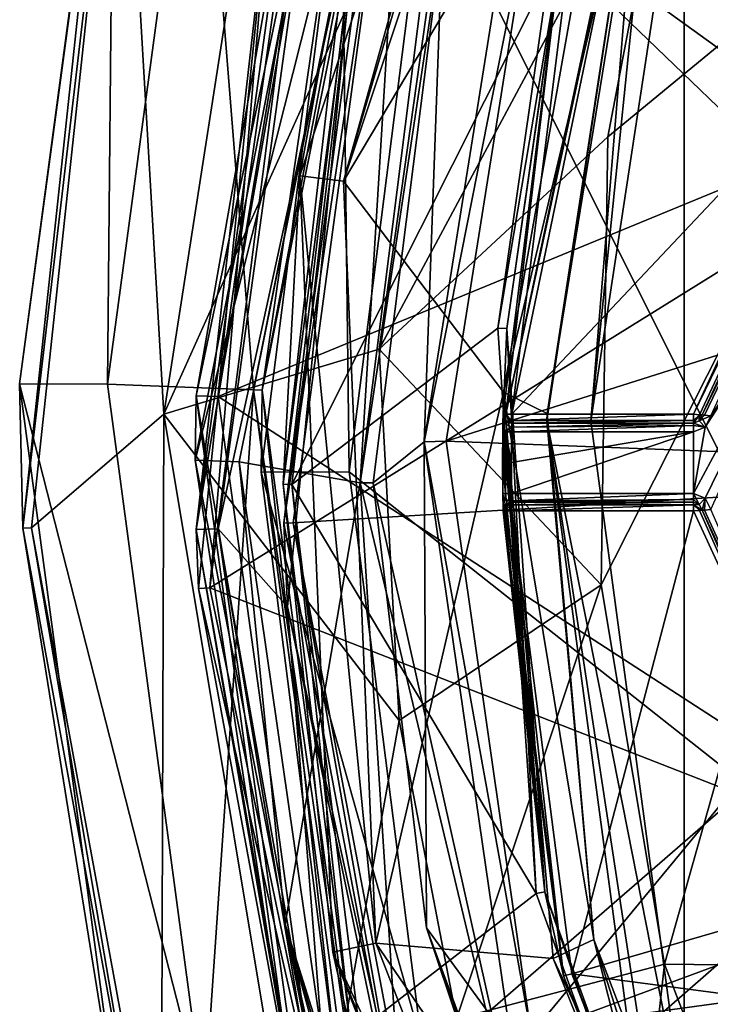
# Model space of a CAD drawing. Extents: x -200 to 200, y -703 to 625.
# Tile 1036 of 1056: x 85.5 to 93.37, y 521.08 to 532.29. Entities that reach past the tile are written whole.
import ezdxf

# ---------------------------------------------------------------- set-up
doc = ezdxf.new("R2010")
doc.units = 0
doc.header["$LTSCALE"] = 159.143519
for name, color, linetype in [('2597', 7, 'CONTINUOUS'), ('2598', 7, 'CONTINUOUS'), ('2599', 7, 'CONTINUOUS'), ('2601', 7, 'CONTINUOUS'), ('2602', 7, 'CONTINUOUS'), ('2617', 7, 'CONTINUOUS'), ('2620', 7, 'CONTINUOUS'), ('3472', 7, 'CONTINUOUS'), ('3479', 7, 'CONTINUOUS'), ('3480', 7, 'CONTINUOUS'), ('3481', 7, 'CONTINUOUS'), ('3483', 7, 'CONTINUOUS'), ('3706', 7, 'CONTINUOUS'), ('3707', 7, 'CONTINUOUS'), ('3709', 7, 'CONTINUOUS'), ('3710', 7, 'CONTINUOUS'), ('3713', 7, 'CONTINUOUS'), ('3727', 7, 'CONTINUOUS'), ('3728', 7, 'CONTINUOUS'), ('3732', 7, 'CONTINUOUS'), ('3736', 7, 'CONTINUOUS'), ('3737', 7, 'CONTINUOUS'), ('3745', 7, 'CONTINUOUS'), ('3761', 7, 'CONTINUOUS'), ('3781', 7, 'CONTINUOUS'), ('3782', 7, 'CONTINUOUS'), ('3783', 7, 'CONTINUOUS'), ('3790', 7, 'CONTINUOUS'), ('3793', 7, 'CONTINUOUS'), ('3794', 7, 'CONTINUOUS'), ('3795', 7, 'CONTINUOUS'), ('3798', 7, 'CONTINUOUS'), ('3799', 7, 'CONTINUOUS'), ('3800', 7, 'CONTINUOUS'), ('3818', 7, 'CONTINUOUS'), ('3819', 7, 'CONTINUOUS'), ('3820', 7, 'CONTINUOUS'), ('3823', 7, 'CONTINUOUS'), ('3824', 7, 'CONTINUOUS'), ('3825', 7, 'CONTINUOUS'), ('3851', 7, 'CONTINUOUS'), ('3852', 7, 'CONTINUOUS'), ('3853', 7, 'CONTINUOUS'), ('3854', 7, 'CONTINUOUS'), ('3855', 7, 'CONTINUOUS'), ('3856', 7, 'CONTINUOUS'), ('3857', 7, 'CONTINUOUS'), ('3858', 7, 'CONTINUOUS'), ('3859', 7, 'CONTINUOUS'), ('3904', 7, 'CONTINUOUS'), ('3916', 7, 'CONTINUOUS'), ('4148', 7, 'CONTINUOUS'), ('4149', 7, 'CONTINUOUS'), ('4150', 7, 'CONTINUOUS'), ('4154', 7, 'CONTINUOUS'), ('4157', 7, 'CONTINUOUS'), ('4170', 7, 'CONTINUOUS'), ('4181', 7, 'CONTINUOUS'), ('4215', 7, 'CONTINUOUS'), ('4220', 7, 'CONTINUOUS'), ('4478', 7, 'CONTINUOUS'), ('4479', 7, 'CONTINUOUS'), ('4481', 7, 'CONTINUOUS'), ('4482', 7, 'CONTINUOUS'), ('4484', 7, 'CONTINUOUS'), ('4500', 7, 'CONTINUOUS'), ('4502', 7, 'CONTINUOUS'), ('4503', 7, 'CONTINUOUS')]:
    doc.layers.add(name, color=color, linetype=linetype)

msp = doc.modelspace()

# ---------------------------------------------------------------- linework, layer by layer
at = {"layer": '2597', "color": 7, "linetype": 'CONTINUOUS'}
for points in [[(88.658, 537.532, 68.65), (86.66, 536.053, 68.65), (87.143, 527.803, 68.65), (88.658, 537.532, 68.65)], [(86.66, 536.053, 68.65), (85.636, 526.509, 68.65), (87.143, 527.803, 68.65), (86.66, 536.053, 68.65)], [(85.636, 526.509, 68.65), (87.11, 518.467, 68.65), (87.143, 527.803, 68.65), (85.636, 526.509, 68.65)], [(87.143, 527.803, 68.65), (87.11, 518.467, 68.65), (88.734, 518.25, 68.65), (87.143, 527.803, 68.65)]]:
    msp.add_3dface(points, dxfattribs=at)
at = {"layer": '2598', "color": 7, "linetype": 'CONTINUOUS'}
for points in [[(88.162, 528.077, 15.65), (87.541, 535.865, 15.65), (89.954, 536.987, 15.65), (88.162, 528.077, 15.65)], [(86.501, 528.143, 15.65), (87.541, 535.865, 15.65), (88.162, 528.077, 15.65), (86.501, 528.143, 15.65)], [(87.602, 519.918, 15.65), (86.501, 528.143, 15.65), (88.162, 528.077, 15.65), (87.602, 519.918, 15.65)], [(89.342, 519.222, 15.65), (87.602, 519.918, 15.65), (88.162, 528.077, 15.65), (89.342, 519.222, 15.65)]]:
    msp.add_3dface(points, dxfattribs=at)
at = {"layer": '2599', "color": 7, "linetype": 'CONTINUOUS'}
for points in [[(85.5, 528.148, 16.65), (86.562, 536.078, 68.55), (86.577, 536.13, 16.65), (85.5, 528.148, 16.65)], [(85.535, 526.504, 68.55), (86.562, 536.078, 68.55), (85.5, 528.148, 16.65), (85.535, 526.504, 68.55)], [(86.64, 519.644, 16.65), (85.535, 526.504, 68.55), (85.5, 528.148, 16.65), (86.64, 519.644, 16.65)], [(87.014, 518.434, 68.55), (85.535, 526.504, 68.55), (86.64, 519.644, 16.65), (87.014, 518.434, 68.55)]]:
    msp.add_3dface(points, dxfattribs=at)
at = {"layer": '2601', "color": 7, "linetype": 'CONTINUOUS'}
for points in [[(96.4, 521.5, 64.65), (90.13, 534.049, 64.65), (96.4, 534.5, 64.65), (96.4, 521.5, 64.65)], [(89.251, 527.144, 64.65), (90.13, 534.049, 64.65), (96.4, 521.5, 64.65), (89.251, 527.144, 64.65)], [(90.081, 520.635, 64.65), (89.251, 527.144, 64.65), (96.4, 521.5, 64.65), (90.081, 520.635, 64.65)], [(90.081, 520.635, 64.65), (96.4, 521.5, 64.65), (100, 517.9, 64.65), (90.081, 520.635, 64.65)]]:
    msp.add_3dface(points, dxfattribs=at)
at = {"layer": '2602', "color": 7, "linetype": 'CONTINUOUS'}
for points in [[(88.262, 528.076, 15.75), (90.047, 536.949, 15.75), (89.165, 534.31, 63.65), (88.262, 528.076, 15.75)], [(88.25, 527.14, 63.65), (88.262, 528.076, 15.75), (89.165, 534.31, 63.65), (88.25, 527.14, 63.65)], [(89.114, 520.381, 63.65), (88.262, 528.076, 15.75), (88.25, 527.14, 63.65), (89.114, 520.381, 63.65)], [(89.438, 519.253, 15.75), (88.262, 528.076, 15.75), (89.114, 520.381, 63.65), (89.438, 519.253, 15.75)]]:
    msp.add_3dface(points, dxfattribs=at)
at = {"layer": '2617', "color": 7, "linetype": 'CONTINUOUS'}
for points in [[(86.501, 528.143, 15.65), (85.5, 528.148, 16.65), (86.577, 536.13, 16.65), (86.501, 528.143, 15.65)], [(87.541, 535.865, 15.65), (86.501, 528.143, 15.65), (86.577, 536.13, 16.65), (87.541, 535.865, 15.65)], [(87.602, 519.918, 15.65), (86.64, 519.644, 16.65), (85.5, 528.148, 16.65), (87.602, 519.918, 15.65)], [(86.501, 528.143, 15.65), (87.602, 519.918, 15.65), (85.5, 528.148, 16.65), (86.501, 528.143, 15.65)]]:
    msp.add_3dface(points, dxfattribs=at)
at = {"layer": '2620', "color": 7, "linetype": 'CONTINUOUS'}
for points in [[(89.251, 527.144, 64.65), (88.25, 527.14, 63.65), (89.165, 534.31, 63.65), (89.251, 527.144, 64.65)], [(90.13, 534.049, 64.65), (89.251, 527.144, 64.65), (89.165, 534.31, 63.65), (90.13, 534.049, 64.65)], [(89.251, 527.144, 64.65), (90.081, 520.635, 64.65), (88.25, 527.14, 63.65), (89.251, 527.144, 64.65)], [(90.081, 520.635, 64.65), (89.114, 520.381, 63.65), (88.25, 527.14, 63.65), (90.081, 520.635, 64.65)]]:
    msp.add_3dface(points, dxfattribs=at)
at = {"layer": '3472', "color": 7, "linetype": 'CONTINUOUS'}
for points in [[(86.66, 536.053, 68.65), (86.562, 536.078, 68.55), (85.535, 526.504, 68.55), (86.66, 536.053, 68.65)], [(85.636, 526.509, 68.65), (86.66, 536.053, 68.65), (85.535, 526.504, 68.55), (85.636, 526.509, 68.65)], [(85.636, 526.509, 68.65), (85.535, 526.504, 68.55), (87.014, 518.434, 68.55), (85.636, 526.509, 68.65)], [(87.11, 518.467, 68.65), (85.636, 526.509, 68.65), (87.014, 518.434, 68.55), (87.11, 518.467, 68.65)]]:
    msp.add_3dface(points, dxfattribs=at)
at = {"layer": '3479', "color": 7, "linetype": 'CONTINUOUS'}
for points in [[(88.162, 528.077, 15.65), (89.954, 536.987, 15.65), (88.262, 528.076, 15.75), (88.162, 528.077, 15.65)], [(89.954, 536.987, 15.65), (90.047, 536.949, 15.75), (88.262, 528.076, 15.75), (89.954, 536.987, 15.65)], [(89.342, 519.222, 15.65), (88.162, 528.077, 15.65), (89.438, 519.253, 15.75), (89.342, 519.222, 15.65)], [(88.162, 528.077, 15.65), (88.262, 528.076, 15.75), (89.438, 519.253, 15.75), (88.162, 528.077, 15.65)]]:
    msp.add_3dface(points, dxfattribs=at)
at = {"layer": '3480', "color": 7, "linetype": 'CONTINUOUS'}
for points in [[(92.199, 530.957, 68.45), (96.5, 534.5, 68.45), (92.918, 534.74, 68.45), (92.199, 530.957, 68.45)], [(92.842, 521.54, 68.45), (96.5, 534.5, 68.45), (92.122, 525.859, 68.45), (92.842, 521.54, 68.45)], [(92.122, 525.859, 68.45), (96.5, 534.5, 68.45), (92.199, 530.957, 68.45), (92.122, 525.859, 68.45)], [(96.5, 521.5, 68.45), (96.5, 534.5, 68.45), (92.842, 521.54, 68.45), (96.5, 521.5, 68.45)], [(94.413, 517.453, 68.45), (96.5, 521.5, 68.45), (92.842, 521.54, 68.45), (94.413, 517.453, 68.45)]]:
    msp.add_3dface(points, dxfattribs=at)
at = {"layer": '3481', "color": 7, "linetype": 'CONTINUOUS'}
for points in [[(88.658, 537.532, 68.65), (87.143, 527.803, 68.65), (90.559, 535.392, 68.55), (88.658, 537.532, 68.65)], [(90.559, 535.392, 68.55), (87.143, 527.803, 68.65), (89.594, 528.543, 68.55), (90.559, 535.392, 68.55)], [(89.594, 528.543, 68.55), (87.143, 527.803, 68.65), (89.821, 524.313, 68.55), (89.594, 528.543, 68.55)], [(87.143, 527.803, 68.65), (88.734, 518.25, 68.65), (89.821, 524.313, 68.55), (87.143, 527.803, 68.65)], [(89.821, 524.313, 68.55), (88.734, 518.25, 68.65), (90.475, 520.919, 68.55), (89.821, 524.313, 68.55)]]:
    msp.add_3dface(points, dxfattribs=at)
at = {"layer": '3483', "color": 7, "linetype": 'CONTINUOUS'}
for points in [[(92.918, 534.74, 68.45), (90.559, 535.392, 68.55), (89.594, 528.543, 68.55), (92.918, 534.74, 68.45)], [(92.199, 530.957, 68.45), (92.918, 534.74, 68.45), (89.594, 528.543, 68.55), (92.199, 530.957, 68.45)], [(92.122, 525.859, 68.45), (92.199, 530.957, 68.45), (89.594, 528.543, 68.55), (92.122, 525.859, 68.45)], [(92.122, 525.859, 68.45), (89.594, 528.543, 68.55), (89.821, 524.313, 68.55), (92.122, 525.859, 68.45)], [(92.122, 525.859, 68.45), (89.821, 524.313, 68.55), (90.475, 520.919, 68.55), (92.122, 525.859, 68.45)], [(92.842, 521.54, 68.45), (92.122, 525.859, 68.45), (90.475, 520.919, 68.55), (92.842, 521.54, 68.45)], [(92.842, 521.54, 68.45), (90.475, 520.919, 68.55), (92.258, 516.293, 68.55), (92.842, 521.54, 68.45)], [(94.413, 517.453, 68.45), (92.842, 521.54, 68.45), (92.258, 516.293, 68.55), (94.413, 517.453, 68.45)]]:
    msp.add_3dface(points, dxfattribs=at)
at = {"layer": '3706', "color": 7, "linetype": 'CONTINUOUS'}
for points in [[(93.067, 534.695, -0.35), (93.067, 519.805, -0.35), (92.004, 527.721, -0.35), (93.067, 534.695, -0.35)], [(93.067, 534.695, -0.35), (100, 530.35, -0.35), (96.9, 527.25, -0.35), (93.067, 534.695, -0.35)], [(93.067, 534.695, -0.35), (106.933, 534.695, -0.35), (100, 530.35, -0.35), (93.067, 534.695, -0.35)], [(93.067, 519.805, -0.35), (93.067, 534.695, -0.35), (96.9, 527.25, -0.35), (93.067, 519.805, -0.35)], [(100, 524.15, -0.35), (93.067, 519.805, -0.35), (96.9, 527.25, -0.35), (100, 524.15, -0.35)], [(106.933, 519.805, -0.35), (93.067, 519.805, -0.35), (100, 524.15, -0.35), (106.933, 519.805, -0.35)]]:
    msp.add_3dface(points, dxfattribs=at)
at = {"layer": '3707', "color": 7, "linetype": 'CONTINUOUS'}
for points in [[(88.601, 527.002, 58.15), (91.526, 532.823, 58.15), (89.384, 533.77, 58.15), (88.601, 527.002, 58.15)], [(90.947, 528.782, 58.15), (91.526, 532.823, 58.15), (88.601, 527.002, 58.15), (90.947, 528.782, 58.15)], [(91.384, 522.344, 58.15), (90.947, 528.782, 58.15), (88.601, 527.002, 58.15), (91.384, 522.344, 58.15)], [(89.369, 520.792, 58.15), (91.384, 522.344, 58.15), (88.601, 527.002, 58.15), (89.369, 520.792, 58.15)], [(93.556, 516.364, 58.15), (91.384, 522.344, 58.15), (89.369, 520.792, 58.15), (93.556, 516.364, 58.15)]]:
    msp.add_3dface(points, dxfattribs=at)
at = {"layer": '3709', "color": 7, "linetype": 'CONTINUOUS'}
for points in [[(88.69, 530.513, 7.15), (89.287, 533.793, 58.05), (91.834, 539.924, 7.15), (88.69, 530.513, 7.15)], [(88.501, 527.003, 58.05), (89.287, 533.793, 58.05), (88.69, 530.513, 7.15), (88.501, 527.003, 58.05)], [(89.065, 521.679, 7.15), (88.501, 527.003, 58.05), (88.69, 530.513, 7.15), (89.065, 521.679, 7.15)], [(89.271, 520.769, 58.05), (88.501, 527.003, 58.05), (89.065, 521.679, 7.15), (89.271, 520.769, 58.05)], [(91.834, 514.576, 7.15), (89.271, 520.769, 58.05), (89.065, 521.679, 7.15), (91.834, 514.576, 7.15)]]:
    msp.add_3dface(points, dxfattribs=at)
at = {"layer": '3710', "color": 7, "linetype": 'CONTINUOUS'}
for points in [[(95.157, 532.094, 11.15), (99.45, 534.078, 11.15), (91.734, 532.834, 11.15), (95.157, 532.094, 11.15)], [(91.106, 527.8, 11.15), (95.157, 532.094, 11.15), (91.734, 532.834, 11.15), (91.106, 527.8, 11.15)], [(93.172, 527.8, 11.15), (95.157, 532.094, 11.15), (91.106, 527.8, 11.15), (93.172, 527.8, 11.15)], [(91.106, 526.7, 11.15), (91.79, 521.431, 11.15), (93.172, 526.7, 11.15), (91.106, 526.7, 11.15)], [(93.172, 526.7, 11.15), (91.79, 521.431, 11.15), (95.157, 522.406, 11.15), (93.172, 526.7, 11.15)], [(95.157, 522.406, 11.15), (91.79, 521.431, 11.15), (99.45, 520.422, 11.15), (95.157, 522.406, 11.15)], [(91.79, 521.431, 11.15), (93.962, 516.077, 11.15), (99.45, 520.422, 11.15), (91.79, 521.431, 11.15)]]:
    msp.add_3dface(points, dxfattribs=at)
at = {"layer": '3713', "color": 7, "linetype": 'CONTINUOUS'}
for points in [[(91.006, 527.802, 11.25), (91.637, 532.857, 11.25), (91.006, 527.802, 15.05), (91.006, 527.802, 11.25)], [(91.006, 527.802, 15.05), (91.637, 532.857, 11.25), (91.047, 528.776, 58.05), (91.006, 527.802, 15.05)], [(91.047, 528.776, 58.05), (91.637, 532.857, 11.25), (91.624, 532.801, 58.05), (91.047, 528.776, 58.05)], [(91.481, 522.364, 58.05), (91.006, 527.802, 15.05), (91.047, 528.776, 58.05), (91.481, 522.364, 58.05)], [(91.004, 527.707, 15.22), (91.006, 527.802, 15.05), (91.481, 522.364, 58.05), (91.004, 527.707, 15.22)], [(91.003, 527.601, 15.25), (91.004, 527.707, 15.22), (91.481, 522.364, 58.05), (91.003, 527.601, 15.25)], [(91, 527.25, 15.25), (91.003, 527.601, 15.25), (91.481, 522.364, 58.05), (91, 527.25, 15.25)], [(91.003, 526.899, 15.25), (91, 527.25, 15.25), (91.481, 522.364, 58.05), (91.003, 526.899, 15.25)], [(91.006, 526.727, 15.154), (91.003, 526.899, 15.25), (91.481, 522.364, 58.05), (91.006, 526.727, 15.154)], [(91.006, 526.698, 15.05), (91.006, 526.727, 15.154), (91.481, 522.364, 58.05), (91.006, 526.698, 15.05)], [(91.692, 521.409, 11.25), (91.006, 526.698, 11.25), (91.481, 522.364, 58.05), (91.692, 521.409, 11.25)], [(91.006, 526.698, 11.25), (91.006, 526.698, 15.05), (91.481, 522.364, 58.05), (91.006, 526.698, 11.25)], [(93.643, 516.414, 58.05), (91.692, 521.409, 11.25), (91.481, 522.364, 58.05), (93.643, 516.414, 58.05)], [(93.877, 516.024, 11.25), (91.692, 521.409, 11.25), (93.643, 516.414, 58.05), (93.877, 516.024, 11.25)]]:
    msp.add_3dface(points, dxfattribs=at)
at = {"layer": '3727', "color": 7, "linetype": 'CONTINUOUS'}
for points in [[(89.187, 530.454, 6.65), (92.256, 539.656, 6.65), (92.391, 535.835, 6.65), (89.187, 530.454, 6.65)], [(91.011, 528.051, 6.65), (89.187, 530.454, 6.65), (92.391, 535.835, 6.65), (91.011, 528.051, 6.65)], [(89.555, 521.781, 6.65), (89.187, 530.454, 6.65), (91.011, 528.051, 6.65), (89.555, 521.781, 6.65)], [(91.574, 521.606, 6.65), (89.555, 521.781, 6.65), (91.011, 528.051, 6.65), (91.574, 521.606, 6.65)], [(94.292, 514.844, 6.65), (89.555, 521.781, 6.65), (91.574, 521.606, 6.65), (94.292, 514.844, 6.65)], [(92.256, 514.844, 6.65), (89.555, 521.781, 6.65), (94.292, 514.844, 6.65), (92.256, 514.844, 6.65)]]:
    msp.add_3dface(points, dxfattribs=at)
at = {"layer": '3728', "color": 7, "linetype": 'CONTINUOUS'}
for points in [[(92.714, 535.232, 6.15), (92.59, 534.842, 0.15), (91.506, 527.809, 6.15), (92.714, 535.232, 6.15)], [(91.506, 527.809, 6.15), (92.59, 534.842, 0.15), (91.504, 527.73, 0.15), (91.506, 527.809, 6.15)], [(92.038, 521.821, 6.15), (91.506, 527.809, 6.15), (91.504, 527.73, 0.15), (92.038, 521.821, 6.15)], [(92.59, 519.658, 0.15), (92.038, 521.821, 6.15), (91.504, 527.73, 0.15), (92.59, 519.658, 0.15)], [(94.457, 515.499, 6.15), (92.038, 521.821, 6.15), (93.457, 517.356, 3.884), (94.457, 515.499, 6.15)], [(93.457, 517.356, 3.884), (92.038, 521.821, 6.15), (92.59, 519.658, 0.15), (93.457, 517.356, 3.884)]]:
    msp.add_3dface(points, dxfattribs=at)
at = {"layer": '3732', "color": 7, "linetype": 'CONTINUOUS'}
for points in [[(93.308, 527.653, 15.15), (93.172, 526.9, 15.15), (94.935, 530.177, 15.15), (93.308, 527.653, 15.15)], [(93.172, 526.9, 15.15), (93.308, 526.847, 15.15), (94.935, 530.177, 15.15), (93.172, 526.9, 15.15)], [(93.371, 527.784, 15.15), (93.308, 527.653, 15.15), (94.935, 530.177, 15.15), (93.371, 527.784, 15.15)], [(93.308, 526.847, 15.15), (93.371, 526.716, 15.15), (94.935, 530.177, 15.15), (93.308, 526.847, 15.15)], [(93.308, 527.653, 15.15), (93.172, 527.6, 15.15), (93.172, 526.9, 15.15), (93.308, 527.653, 15.15)], [(91.1, 527.25, 15.15), (91.102, 526.9, 15.15), (93.172, 527.6, 15.15), (91.1, 527.25, 15.15)], [(91.102, 527.6, 15.15), (91.1, 527.25, 15.15), (93.172, 527.6, 15.15), (91.102, 527.6, 15.15)], [(93.172, 527.6, 15.15), (91.102, 526.9, 15.15), (93.172, 526.9, 15.15), (93.172, 527.6, 15.15)]]:
    msp.add_3dface(points, dxfattribs=at)
at = {"layer": '3736', "color": 7, "linetype": 'CONTINUOUS'}
for points in [[(93.272, 527.792, 15.05), (95.227, 532.023, 15.05), (93.272, 527.792, 11.25), (93.272, 527.792, 15.05)], [(93.272, 527.792, 11.25), (95.227, 532.023, 15.05), (95.227, 532.023, 11.25), (93.272, 527.792, 11.25)], [(95.227, 522.477, 15.05), (93.272, 526.708, 15.05), (95.227, 522.477, 11.25), (95.227, 522.477, 15.05)], [(93.272, 526.708, 15.05), (93.272, 526.708, 11.25), (95.227, 522.477, 11.25), (93.272, 526.708, 15.05)]]:
    msp.add_3dface(points, dxfattribs=at)
at = {"layer": '3737', "color": 7, "linetype": 'CONTINUOUS'}
for points in [[(91.011, 528.051, 6.65), (92.391, 535.835, 6.65), (92.714, 535.232, 6.15), (91.011, 528.051, 6.65)], [(91.011, 528.051, 6.65), (92.714, 535.232, 6.15), (91.506, 527.809, 6.15), (91.011, 528.051, 6.65)], [(91.011, 528.051, 6.65), (91.506, 527.809, 6.15), (92.038, 521.821, 6.15), (91.011, 528.051, 6.65)], [(91.574, 521.606, 6.65), (91.011, 528.051, 6.65), (92.038, 521.821, 6.15), (91.574, 521.606, 6.65)], [(91.574, 521.606, 6.65), (92.038, 521.821, 6.15), (94.457, 515.499, 6.15), (91.574, 521.606, 6.65)], [(94.292, 514.844, 6.65), (91.574, 521.606, 6.65), (94.634, 515.157, 6.346), (94.292, 514.844, 6.65)], [(91.574, 521.606, 6.65), (94.457, 515.499, 6.15), (94.634, 515.157, 6.346), (91.574, 521.606, 6.65)]]:
    msp.add_3dface(points, dxfattribs=at)
at = {"layer": '3745', "color": 7, "linetype": 'CONTINUOUS'}
for points in [[(92.59, 534.842, 0.15), (92.004, 527.721, -0.35), (91.504, 527.73, 0.15), (92.59, 534.842, 0.15)], [(92.004, 527.721, -0.35), (92.59, 534.842, 0.15), (92.73, 534.799, -0.204), (92.004, 527.721, -0.35)], [(93.067, 534.695, -0.35), (92.004, 527.721, -0.35), (92.73, 534.799, -0.204), (93.067, 534.695, -0.35)], [(92.59, 519.658, 0.15), (91.504, 527.73, 0.15), (92.73, 519.701, -0.204), (92.59, 519.658, 0.15)], [(92.004, 527.721, -0.35), (93.067, 519.805, -0.35), (91.504, 527.73, 0.15), (92.004, 527.721, -0.35)], [(91.504, 527.73, 0.15), (93.067, 519.805, -0.35), (92.73, 519.701, -0.204), (91.504, 527.73, 0.15)]]:
    msp.add_3dface(points, dxfattribs=at)
at = {"layer": '3761', "color": 7, "linetype": 'CONTINUOUS'}
for points in [[(88.69, 530.513, 7.15), (91.834, 539.924, 7.15), (89.187, 530.454, 6.65), (88.69, 530.513, 7.15)], [(89.187, 530.454, 6.65), (91.834, 539.924, 7.15), (91.958, 539.846, 6.797), (89.187, 530.454, 6.65)], [(92.256, 539.656, 6.65), (89.187, 530.454, 6.65), (91.958, 539.846, 6.797), (92.256, 539.656, 6.65)], [(89.065, 521.679, 7.15), (88.69, 530.513, 7.15), (89.555, 521.781, 6.65), (89.065, 521.679, 7.15)], [(88.69, 530.513, 7.15), (89.187, 530.454, 6.65), (89.555, 521.781, 6.65), (88.69, 530.513, 7.15)], [(89.065, 521.679, 7.15), (89.555, 521.781, 6.65), (92.256, 514.844, 6.65), (89.065, 521.679, 7.15)], [(91.834, 514.576, 7.15), (89.065, 521.679, 7.15), (91.958, 514.654, 6.797), (91.834, 514.576, 7.15)], [(89.065, 521.679, 7.15), (92.256, 514.844, 6.65), (91.958, 514.654, 6.797), (89.065, 521.679, 7.15)]]:
    msp.add_3dface(points, dxfattribs=at)
at = {"layer": '3781', "color": 7, "linetype": 'CONTINUOUS'}
for points in [[(91.106, 526.8, 15.05), (91.106, 526.8, 11.25), (93.172, 526.8, 15.05), (91.106, 526.8, 15.05)], [(93.172, 526.8, 15.05), (91.106, 526.8, 11.25), (93.172, 526.8, 11.25), (93.172, 526.8, 15.05)]]:
    msp.add_3dface(points, dxfattribs=at)
at = {"layer": '3782', "color": 7, "linetype": 'CONTINUOUS'}
for points in [[(91.106, 527.7, 11.25), (91.106, 527.7, 15.05), (93.172, 527.7, 11.25), (91.106, 527.7, 11.25)], [(93.172, 527.7, 11.25), (91.106, 527.7, 15.05), (93.172, 527.7, 15.05), (93.172, 527.7, 11.25)]]:
    msp.add_3dface(points, dxfattribs=at)
at = {"layer": '3783', "color": 7, "linetype": 'CONTINUOUS'}
for points in [[(93.24, 527.727, 15.05), (93.272, 527.792, 15.05), (93.24, 527.727, 11.25), (93.24, 527.727, 15.05)], [(93.272, 527.792, 15.05), (93.272, 527.792, 11.25), (93.24, 527.727, 11.25), (93.272, 527.792, 15.05)], [(93.172, 527.7, 11.25), (93.172, 527.7, 15.05), (93.24, 527.727, 15.05), (93.172, 527.7, 11.25)], [(93.172, 527.7, 11.25), (93.24, 527.727, 15.05), (93.24, 527.727, 11.25), (93.172, 527.7, 11.25)]]:
    msp.add_3dface(points, dxfattribs=at)
at = {"layer": '3790', "color": 7, "linetype": 'CONTINUOUS'}
for points in [[(93.172, 526.8, 15.05), (93.172, 526.8, 11.25), (93.24, 526.773, 11.25), (93.172, 526.8, 15.05)], [(93.24, 526.773, 15.05), (93.172, 526.8, 15.05), (93.24, 526.773, 11.25), (93.24, 526.773, 15.05)], [(93.272, 526.708, 11.25), (93.272, 526.708, 15.05), (93.24, 526.773, 15.05), (93.272, 526.708, 11.25)], [(93.272, 526.708, 11.25), (93.24, 526.773, 15.05), (93.24, 526.773, 11.25), (93.272, 526.708, 11.25)]]:
    msp.add_3dface(points, dxfattribs=at)
at = {"layer": '3793', "color": 7, "linetype": 'CONTINUOUS'}
for points in [[(93.272, 526.708, 15.05), (95.227, 522.477, 15.05), (93.301, 526.71, 15.121), (93.272, 526.708, 15.05)], [(95.227, 522.477, 15.05), (93.371, 526.716, 15.15), (93.301, 526.71, 15.121), (95.227, 522.477, 15.05)]]:
    msp.add_3dface(points, dxfattribs=at)
at = {"layer": '3794', "color": 7, "linetype": 'CONTINUOUS'}
for points in [[(93.308, 526.847, 15.15), (93.172, 526.9, 15.15), (93.24, 526.773, 15.05), (93.308, 526.847, 15.15)], [(93.24, 526.773, 15.05), (93.172, 526.9, 15.15), (93.172, 526.829, 15.121), (93.24, 526.773, 15.05)], [(93.272, 526.708, 15.05), (93.308, 526.847, 15.15), (93.24, 526.773, 15.05), (93.272, 526.708, 15.05)], [(93.308, 526.847, 15.15), (93.272, 526.708, 15.05), (93.301, 526.71, 15.121), (93.308, 526.847, 15.15)], [(93.371, 526.716, 15.15), (93.308, 526.847, 15.15), (93.301, 526.71, 15.121), (93.371, 526.716, 15.15)], [(93.172, 526.8, 15.05), (93.24, 526.773, 15.05), (93.172, 526.829, 15.121), (93.172, 526.8, 15.05)]]:
    msp.add_3dface(points, dxfattribs=at)
at = {"layer": '3795', "color": 7, "linetype": 'CONTINUOUS'}
for points in [[(93.172, 526.9, 15.15), (91.102, 526.9, 15.15), (91.106, 526.815, 15.102), (93.172, 526.9, 15.15)], [(93.172, 526.829, 15.121), (93.172, 526.9, 15.15), (91.106, 526.815, 15.102), (93.172, 526.829, 15.121)], [(91.106, 526.8, 15.05), (93.172, 526.829, 15.121), (91.106, 526.815, 15.102), (91.106, 526.8, 15.05)], [(91.106, 526.8, 15.05), (93.172, 526.8, 15.05), (93.172, 526.829, 15.121), (91.106, 526.8, 15.05)]]:
    msp.add_3dface(points, dxfattribs=at)
at = {"layer": '3798', "color": 7, "linetype": 'CONTINUOUS'}
for points in [[(95.298, 531.953, 15.15), (95.227, 532.023, 15.05), (93.272, 527.792, 15.05), (95.298, 531.953, 15.15)], [(95.298, 531.953, 15.15), (93.272, 527.792, 15.05), (93.301, 527.79, 15.121), (95.298, 531.953, 15.15)], [(93.371, 527.784, 15.15), (95.298, 531.953, 15.15), (93.301, 527.79, 15.121), (93.371, 527.784, 15.15)]]:
    msp.add_3dface(points, dxfattribs=at)
at = {"layer": '3799', "color": 7, "linetype": 'CONTINUOUS'}
for points in [[(93.272, 527.792, 15.05), (93.24, 527.727, 15.05), (93.301, 527.79, 15.121), (93.272, 527.792, 15.05)], [(93.24, 527.727, 15.05), (93.371, 527.784, 15.15), (93.301, 527.79, 15.121), (93.24, 527.727, 15.05)], [(93.308, 527.653, 15.15), (93.371, 527.784, 15.15), (93.24, 527.727, 15.05), (93.308, 527.653, 15.15)], [(93.172, 527.7, 15.05), (93.308, 527.653, 15.15), (93.24, 527.727, 15.05), (93.172, 527.7, 15.05)], [(93.308, 527.653, 15.15), (93.172, 527.7, 15.05), (93.172, 527.671, 15.121), (93.308, 527.653, 15.15)], [(93.172, 527.6, 15.15), (93.308, 527.653, 15.15), (93.172, 527.671, 15.121), (93.172, 527.6, 15.15)]]:
    msp.add_3dface(points, dxfattribs=at)
at = {"layer": '3800', "color": 7, "linetype": 'CONTINUOUS'}
for points in [[(91.102, 527.6, 15.15), (93.172, 527.6, 15.15), (93.172, 527.671, 15.121), (91.102, 527.6, 15.15)], [(91.104, 527.653, 15.135), (91.102, 527.6, 15.15), (93.172, 527.671, 15.121), (91.104, 527.653, 15.135)], [(93.172, 527.7, 15.05), (91.106, 527.7, 15.05), (91.104, 527.653, 15.135), (93.172, 527.7, 15.05)], [(93.172, 527.7, 15.05), (91.104, 527.653, 15.135), (93.172, 527.671, 15.121), (93.172, 527.7, 15.05)]]:
    msp.add_3dface(points, dxfattribs=at)
at = {"layer": '3818', "color": 7, "linetype": 'CONTINUOUS'}
for points in [[(93.172, 526.7, 11.15), (95.157, 522.406, 11.15), (93.243, 526.706, 11.18), (93.172, 526.7, 11.15)], [(95.157, 522.406, 11.15), (93.272, 526.708, 11.25), (93.243, 526.706, 11.18), (95.157, 522.406, 11.15)], [(93.272, 526.708, 11.25), (95.157, 522.406, 11.15), (95.227, 522.477, 11.25), (93.272, 526.708, 11.25)]]:
    msp.add_3dface(points, dxfattribs=at)
at = {"layer": '3819', "color": 7, "linetype": 'CONTINUOUS'}
for points in [[(93.24, 526.773, 11.25), (93.172, 526.8, 11.25), (93.172, 526.771, 11.18), (93.24, 526.773, 11.25)], [(93.272, 526.708, 11.25), (93.24, 526.773, 11.25), (93.172, 526.771, 11.18), (93.272, 526.708, 11.25)], [(93.172, 526.7, 11.15), (93.243, 526.706, 11.18), (93.172, 526.771, 11.18), (93.172, 526.7, 11.15)], [(93.243, 526.706, 11.18), (93.272, 526.708, 11.25), (93.172, 526.771, 11.18), (93.243, 526.706, 11.18)]]:
    msp.add_3dface(points, dxfattribs=at)
at = {"layer": '3820', "color": 7, "linetype": 'CONTINUOUS'}
for points in [[(93.172, 526.771, 11.18), (93.172, 526.8, 11.25), (91.106, 526.771, 11.179), (93.172, 526.771, 11.18)], [(93.172, 526.8, 11.25), (91.106, 526.8, 11.25), (91.106, 526.771, 11.179), (93.172, 526.8, 11.25)], [(91.106, 526.7, 11.15), (93.172, 526.771, 11.18), (91.106, 526.771, 11.179), (91.106, 526.7, 11.15)], [(91.106, 526.7, 11.15), (93.172, 526.7, 11.15), (93.172, 526.771, 11.18), (91.106, 526.7, 11.15)]]:
    msp.add_3dface(points, dxfattribs=at)
at = {"layer": '3823', "color": 7, "linetype": 'CONTINUOUS'}
for points in [[(95.157, 532.094, 11.15), (93.172, 527.8, 11.15), (95.227, 532.023, 11.25), (95.157, 532.094, 11.15)], [(95.227, 532.023, 11.25), (93.172, 527.8, 11.15), (93.243, 527.794, 11.18), (95.227, 532.023, 11.25)], [(93.272, 527.792, 11.25), (95.227, 532.023, 11.25), (93.243, 527.794, 11.18), (93.272, 527.792, 11.25)]]:
    msp.add_3dface(points, dxfattribs=at)
at = {"layer": '3824', "color": 7, "linetype": 'CONTINUOUS'}
for points in [[(93.172, 527.8, 11.15), (93.172, 527.729, 11.18), (93.243, 527.794, 11.18), (93.172, 527.8, 11.15)], [(93.172, 527.7, 11.25), (93.24, 527.727, 11.25), (93.243, 527.794, 11.18), (93.172, 527.7, 11.25)], [(93.172, 527.729, 11.18), (93.172, 527.7, 11.25), (93.243, 527.794, 11.18), (93.172, 527.729, 11.18)], [(93.24, 527.727, 11.25), (93.272, 527.792, 11.25), (93.243, 527.794, 11.18), (93.24, 527.727, 11.25)]]:
    msp.add_3dface(points, dxfattribs=at)
at = {"layer": '3825', "color": 7, "linetype": 'CONTINUOUS'}
for points in [[(93.172, 527.8, 11.15), (91.106, 527.8, 11.15), (91.106, 527.729, 11.179), (93.172, 527.8, 11.15)], [(93.172, 527.8, 11.15), (91.106, 527.729, 11.179), (93.172, 527.729, 11.18), (93.172, 527.8, 11.15)], [(91.106, 527.7, 11.25), (93.172, 527.7, 11.25), (93.172, 527.729, 11.18), (91.106, 527.7, 11.25)], [(91.106, 527.729, 11.179), (91.106, 527.7, 11.25), (93.172, 527.729, 11.18), (91.106, 527.729, 11.179)]]:
    msp.add_3dface(points, dxfattribs=at)
at = {"layer": '3851', "color": 7, "linetype": 'CONTINUOUS'}
for points in [[(92.95, 536.68, 11.18), (92.924, 536.692, 11.25), (91.036, 527.801, 11.178), (92.95, 536.68, 11.18)], [(92.924, 536.692, 11.25), (91.637, 532.857, 11.25), (91.036, 527.801, 11.178), (92.924, 536.692, 11.25)], [(91.106, 527.8, 11.15), (92.95, 536.68, 11.18), (91.036, 527.801, 11.178), (91.106, 527.8, 11.15)], [(91.106, 527.8, 11.15), (91.734, 532.834, 11.15), (92.95, 536.68, 11.18), (91.106, 527.8, 11.15)], [(91.637, 532.857, 11.25), (91.006, 527.802, 11.25), (91.036, 527.801, 11.178), (91.637, 532.857, 11.25)]]:
    msp.add_3dface(points, dxfattribs=at)
at = {"layer": '3852', "color": 7, "linetype": 'CONTINUOUS'}
for points in [[(91.036, 527.801, 11.178), (91.006, 527.802, 11.25), (91.035, 527.729, 11.25), (91.036, 527.801, 11.178)], [(91.106, 527.7, 11.25), (91.036, 527.801, 11.178), (91.035, 527.729, 11.25), (91.106, 527.7, 11.25)], [(91.106, 527.729, 11.179), (91.106, 527.8, 11.15), (91.036, 527.801, 11.178), (91.106, 527.729, 11.179)], [(91.106, 527.7, 11.25), (91.106, 527.729, 11.179), (91.036, 527.801, 11.178), (91.106, 527.7, 11.25)]]:
    msp.add_3dface(points, dxfattribs=at)
at = {"layer": '3853', "color": 7, "linetype": 'CONTINUOUS'}
for points in [[(91.035, 527.729, 11.25), (91.006, 527.802, 11.25), (91.035, 527.73, 15.05), (91.035, 527.729, 11.25)], [(91.006, 527.802, 11.25), (91.006, 527.802, 15.05), (91.035, 527.73, 15.05), (91.006, 527.802, 11.25)], [(91.106, 527.7, 15.05), (91.035, 527.729, 11.25), (91.035, 527.73, 15.05), (91.106, 527.7, 15.05)], [(91.106, 527.7, 15.05), (91.106, 527.7, 11.25), (91.035, 527.729, 11.25), (91.106, 527.7, 15.05)]]:
    msp.add_3dface(points, dxfattribs=at)
at = {"layer": '3854', "color": 7, "linetype": 'CONTINUOUS'}
for points in [[(91.006, 527.802, 15.05), (91.004, 527.707, 15.22), (91.035, 527.73, 15.05), (91.006, 527.802, 15.05)], [(91.004, 527.707, 15.22), (91.106, 527.7, 15.05), (91.035, 527.73, 15.05), (91.004, 527.707, 15.22)], [(91.004, 527.707, 15.22), (91.003, 527.601, 15.25), (91.104, 527.653, 15.135), (91.004, 527.707, 15.22)], [(91.104, 527.653, 15.135), (91.003, 527.601, 15.25), (91.032, 527.601, 15.179), (91.104, 527.653, 15.135)], [(91.106, 527.7, 15.05), (91.004, 527.707, 15.22), (91.104, 527.653, 15.135), (91.106, 527.7, 15.05)], [(91.102, 527.6, 15.15), (91.104, 527.653, 15.135), (91.032, 527.601, 15.179), (91.102, 527.6, 15.15)]]:
    msp.add_3dface(points, dxfattribs=at)
at = {"layer": '3855', "color": 7, "linetype": 'CONTINUOUS'}
for points in [[(91.003, 527.601, 15.25), (91, 527.25, 15.25), (91.032, 526.899, 15.179), (91.003, 527.601, 15.25)], [(91.032, 527.601, 15.179), (91.003, 527.601, 15.25), (91.032, 526.899, 15.179), (91.032, 527.601, 15.179)], [(91.102, 526.9, 15.15), (91.1, 527.25, 15.15), (91.032, 527.601, 15.179), (91.102, 526.9, 15.15)], [(91.102, 526.9, 15.15), (91.032, 527.601, 15.179), (91.032, 526.899, 15.179), (91.102, 526.9, 15.15)], [(91.1, 527.25, 15.15), (91.102, 527.6, 15.15), (91.032, 527.601, 15.179), (91.1, 527.25, 15.15)], [(91, 527.25, 15.25), (91.003, 526.899, 15.25), (91.032, 526.899, 15.179), (91, 527.25, 15.25)]]:
    msp.add_3dface(points, dxfattribs=at)
at = {"layer": '3856', "color": 7, "linetype": 'CONTINUOUS'}
for points in [[(91.003, 526.899, 15.25), (91.006, 526.727, 15.154), (91.032, 526.899, 15.179), (91.003, 526.899, 15.25)], [(91.006, 526.727, 15.154), (91.102, 526.9, 15.15), (91.032, 526.899, 15.179), (91.006, 526.727, 15.154)], [(91.102, 526.9, 15.15), (91.006, 526.727, 15.154), (91.106, 526.815, 15.102), (91.102, 526.9, 15.15)], [(91.106, 526.815, 15.102), (91.006, 526.698, 15.05), (91.035, 526.77, 15.05), (91.106, 526.815, 15.102)], [(91.006, 526.727, 15.154), (91.006, 526.698, 15.05), (91.106, 526.815, 15.102), (91.006, 526.727, 15.154)], [(91.106, 526.8, 15.05), (91.106, 526.815, 15.102), (91.035, 526.77, 15.05), (91.106, 526.8, 15.05)]]:
    msp.add_3dface(points, dxfattribs=at)
at = {"layer": '3857', "color": 7, "linetype": 'CONTINUOUS'}
for points in [[(91.006, 526.698, 15.05), (91.006, 526.698, 11.25), (91.035, 526.771, 11.25), (91.006, 526.698, 15.05)], [(91.035, 526.77, 15.05), (91.006, 526.698, 15.05), (91.035, 526.771, 11.25), (91.035, 526.77, 15.05)], [(91.106, 526.8, 11.25), (91.035, 526.77, 15.05), (91.035, 526.771, 11.25), (91.106, 526.8, 11.25)], [(91.106, 526.8, 11.25), (91.106, 526.8, 15.05), (91.035, 526.77, 15.05), (91.106, 526.8, 11.25)]]:
    msp.add_3dface(points, dxfattribs=at)
at = {"layer": '3858', "color": 7, "linetype": 'CONTINUOUS'}
for points in [[(91.035, 526.771, 11.25), (91.006, 526.698, 11.25), (91.036, 526.699, 11.178), (91.035, 526.771, 11.25)], [(91.106, 526.771, 11.179), (91.106, 526.8, 11.25), (91.035, 526.771, 11.25), (91.106, 526.771, 11.179)], [(91.106, 526.7, 11.15), (91.035, 526.771, 11.25), (91.036, 526.699, 11.178), (91.106, 526.7, 11.15)], [(91.106, 526.7, 11.15), (91.106, 526.771, 11.179), (91.035, 526.771, 11.25), (91.106, 526.7, 11.15)]]:
    msp.add_3dface(points, dxfattribs=at)
at = {"layer": '3859', "color": 7, "linetype": 'CONTINUOUS'}
for points in [[(91.006, 526.698, 11.25), (91.692, 521.409, 11.25), (91.036, 526.699, 11.178), (91.006, 526.698, 11.25)], [(91.692, 521.409, 11.25), (91.106, 526.7, 11.15), (91.036, 526.699, 11.178), (91.692, 521.409, 11.25)], [(91.79, 521.431, 11.15), (91.106, 526.7, 11.15), (91.692, 521.409, 11.25), (91.79, 521.431, 11.15)], [(91.79, 521.431, 11.15), (91.692, 521.409, 11.25), (93.877, 516.024, 11.25), (91.79, 521.431, 11.15)], [(93.962, 516.077, 11.15), (91.79, 521.431, 11.15), (93.877, 516.024, 11.25), (93.962, 516.077, 11.15)]]:
    msp.add_3dface(points, dxfattribs=at)
at = {"layer": '3904', "color": 7, "linetype": 'CONTINUOUS'}
for points in [[(91.526, 532.823, 58.15), (90.947, 528.782, 58.15), (91.624, 532.801, 58.05), (91.526, 532.823, 58.15)], [(90.947, 528.782, 58.15), (91.047, 528.776, 58.05), (91.624, 532.801, 58.05), (90.947, 528.782, 58.15)], [(90.947, 528.782, 58.15), (91.384, 522.344, 58.15), (91.047, 528.776, 58.05), (90.947, 528.782, 58.15)], [(91.384, 522.344, 58.15), (91.481, 522.364, 58.05), (91.047, 528.776, 58.05), (91.384, 522.344, 58.15)], [(91.384, 522.344, 58.15), (93.556, 516.364, 58.15), (91.481, 522.364, 58.05), (91.384, 522.344, 58.15)], [(93.556, 516.364, 58.15), (93.643, 516.414, 58.05), (91.481, 522.364, 58.05), (93.556, 516.364, 58.15)]]:
    msp.add_3dface(points, dxfattribs=at)
at = {"layer": '3916', "color": 7, "linetype": 'CONTINUOUS'}
for points in [[(89.384, 533.77, 58.15), (89.287, 533.793, 58.05), (88.501, 527.003, 58.05), (89.384, 533.77, 58.15)], [(88.601, 527.002, 58.15), (89.384, 533.77, 58.15), (88.501, 527.003, 58.05), (88.601, 527.002, 58.15)], [(88.601, 527.002, 58.15), (88.501, 527.003, 58.05), (89.271, 520.769, 58.05), (88.601, 527.002, 58.15)], [(89.369, 520.792, 58.15), (88.601, 527.002, 58.15), (89.271, 520.769, 58.05), (89.369, 520.792, 58.15)]]:
    msp.add_3dface(points, dxfattribs=at)
at = {"layer": '4148', "color": 7, "linetype": 'CONTINUOUS'}
for points in [[(87.761, 528.001, -13.35), (89.078, 535.506, -13.35), (94.145, 530.632, -13.35), (87.761, 528.001, -13.35)], [(94.145, 530.632, -13.35), (89.078, 535.506, -13.35), (100, 534.011, -13.35), (94.145, 530.632, -13.35)], [(94.145, 523.868, -13.35), (87.761, 528.001, -13.35), (94.145, 530.632, -13.35), (94.145, 523.868, -13.35)], [(88.956, 519.363, -13.35), (87.761, 528.001, -13.35), (94.145, 523.868, -13.35), (88.956, 519.363, -13.35)], [(100, 520.489, -13.35), (88.956, 519.363, -13.35), (94.145, 523.868, -13.35), (100, 520.489, -13.35)]]:
    msp.add_3dface(points, dxfattribs=at)
at = {"layer": '4149', "color": 7, "linetype": 'CONTINUOUS'}
for points in [[(89.999, 537.179, -0.85), (88, 527.257, -0.85), (89.376, 527.018, -0.85), (89.999, 537.179, -0.85)], [(90.171, 533.302, -0.85), (89.999, 537.179, -0.85), (89.376, 527.018, -0.85), (90.171, 533.302, -0.85)], [(88, 527.257, -0.85), (88.525, 521.996, -0.85), (89.376, 527.018, -0.85), (88, 527.257, -0.85)], [(88.525, 521.996, -0.85), (89.999, 517.321, -0.85), (89.376, 527.018, -0.85), (88.525, 521.996, -0.85)], [(89.376, 527.018, -0.85), (89.999, 517.321, -0.85), (91.695, 517.321, -0.85), (89.376, 527.018, -0.85)]]:
    msp.add_3dface(points, dxfattribs=at)
at = {"layer": '4150', "color": 7, "linetype": 'CONTINUOUS'}
for points in [[(89.425, 537.113, -1.35), (87.511, 528.009, -13.1), (87.5, 527.276, -1.35), (89.425, 537.113, -1.35)], [(88.841, 535.587, -13.1), (87.511, 528.009, -13.1), (89.425, 537.113, -1.35), (88.841, 535.587, -13.1)], [(87.511, 528.009, -13.1), (88.718, 519.286, -13.1), (87.5, 527.276, -1.35), (87.511, 528.009, -13.1)], [(87.5, 527.276, -1.35), (88.718, 519.286, -13.1), (89.425, 517.386, -1.35), (87.5, 527.276, -1.35)]]:
    msp.add_3dface(points, dxfattribs=at)
at = {"layer": '4154', "color": 7, "linetype": 'CONTINUOUS'}
for points in [[(105.463, 539.519, -7.85), (91.379, 533.925, -7.85), (100, 530.55, -7.85), (105.463, 539.519, -7.85)], [(91.379, 533.925, -7.85), (90.356, 527.495, -7.85), (100, 530.55, -7.85), (91.379, 533.925, -7.85)], [(100, 530.55, -7.85), (90.356, 527.495, -7.85), (96.7, 527.25, -7.85), (100, 530.55, -7.85)], [(90.356, 527.495, -7.85), (91.325, 520.746, -7.85), (96.7, 527.25, -7.85), (90.356, 527.495, -7.85)], [(96.7, 527.25, -7.85), (91.325, 520.746, -7.85), (100, 523.95, -7.85), (96.7, 527.25, -7.85)], [(91.325, 520.746, -7.85), (108.831, 521.264, -7.85), (100, 523.95, -7.85), (91.325, 520.746, -7.85)], [(107.093, 517.164, -7.85), (108.831, 521.264, -7.85), (91.325, 520.746, -7.85), (107.093, 517.164, -7.85)]]:
    msp.add_3dface(points, dxfattribs=at)
at = {"layer": '4157', "color": 7, "linetype": 'CONTINUOUS'}
for points in [[(91.152, 534.032, -7.622), (90.315, 533.263, -0.987), (90.106, 527.488, -7.622), (91.152, 534.032, -7.622)], [(90.315, 533.263, -0.987), (89.526, 527.02, -0.987), (90.106, 527.488, -7.622), (90.315, 533.263, -0.987)], [(89.526, 527.02, -0.987), (90.132, 521.954, -0.987), (90.106, 527.488, -7.622), (89.526, 527.02, -0.987)], [(90.106, 527.488, -7.622), (90.132, 521.954, -0.987), (91.1, 520.631, -7.622), (90.106, 527.488, -7.622)], [(90.132, 521.954, -0.987), (91.826, 517.391, -0.987), (91.1, 520.631, -7.622), (90.132, 521.954, -0.987)]]:
    msp.add_3dface(points, dxfattribs=at)
at = {"layer": '4170', "color": 7, "linetype": 'CONTINUOUS'}
for points in [[(89.999, 537.179, -0.85), (89.425, 537.113, -1.35), (87.5, 527.276, -1.35), (89.999, 537.179, -0.85)], [(88, 527.257, -0.85), (89.999, 537.179, -0.85), (87.5, 527.276, -1.35), (88, 527.257, -0.85)], [(88, 527.257, -0.85), (87.5, 527.276, -1.35), (89.425, 517.386, -1.35), (88, 527.257, -0.85)], [(88.525, 521.996, -0.85), (88, 527.257, -0.85), (89.425, 517.386, -1.35), (88.525, 521.996, -0.85)], [(88.525, 521.996, -0.85), (89.425, 517.386, -1.35), (89.571, 517.285, -1.057), (88.525, 521.996, -0.85)], [(89.999, 517.321, -0.85), (88.525, 521.996, -0.85), (89.899, 517.307, -0.859), (89.999, 517.321, -0.85)], [(89.804, 517.29, -0.888), (88.525, 521.996, -0.85), (89.571, 517.285, -1.057), (89.804, 517.29, -0.888)], [(89.899, 517.307, -0.859), (88.525, 521.996, -0.85), (89.804, 517.29, -0.888), (89.899, 517.307, -0.859)]]:
    msp.add_3dface(points, dxfattribs=at)
at = {"layer": '4181', "color": 7, "linetype": 'CONTINUOUS'}
for points in [[(87.761, 528.001, -13.35), (87.511, 528.009, -13.1), (88.841, 535.587, -13.1), (87.761, 528.001, -13.35)], [(89.078, 535.506, -13.35), (87.761, 528.001, -13.35), (88.841, 535.587, -13.1), (89.078, 535.506, -13.35)], [(87.761, 528.001, -13.35), (88.956, 519.363, -13.35), (87.511, 528.009, -13.1), (87.761, 528.001, -13.35)], [(88.956, 519.363, -13.35), (88.718, 519.286, -13.1), (87.511, 528.009, -13.1), (88.956, 519.363, -13.35)]]:
    msp.add_3dface(points, dxfattribs=at)
at = {"layer": '4215', "color": 7, "linetype": 'CONTINUOUS'}
for points in [[(90.171, 533.302, -0.85), (89.376, 527.018, -0.85), (90.315, 533.263, -0.987), (90.171, 533.302, -0.85)], [(89.376, 527.018, -0.85), (89.526, 527.02, -0.987), (90.315, 533.263, -0.987), (89.376, 527.018, -0.85)], [(89.376, 527.018, -0.85), (91.695, 517.321, -0.85), (89.526, 527.02, -0.987), (89.376, 527.018, -0.85)], [(91.695, 517.321, -0.85), (90.132, 521.954, -0.987), (89.526, 527.02, -0.987), (91.695, 517.321, -0.85)], [(90.132, 521.954, -0.987), (91.695, 517.321, -0.85), (91.783, 517.368, -0.888), (90.132, 521.954, -0.987)], [(91.826, 517.391, -0.987), (90.132, 521.954, -0.987), (91.783, 517.368, -0.888), (91.826, 517.391, -0.987)]]:
    msp.add_3dface(points, dxfattribs=at)
at = {"layer": '4220', "color": 7, "linetype": 'CONTINUOUS'}
for points in [[(91.152, 534.032, -7.622), (90.106, 527.488, -7.622), (91.379, 533.925, -7.85), (91.152, 534.032, -7.622)], [(90.106, 527.488, -7.622), (90.356, 527.495, -7.85), (91.379, 533.925, -7.85), (90.106, 527.488, -7.622)], [(90.106, 527.488, -7.622), (91.325, 520.746, -7.85), (90.356, 527.495, -7.85), (90.106, 527.488, -7.622)], [(90.106, 527.488, -7.622), (91.1, 520.631, -7.622), (91.325, 520.746, -7.85), (90.106, 527.488, -7.622)]]:
    msp.add_3dface(points, dxfattribs=at)
at = {"layer": '4478', "color": 7, "linetype": 'CONTINUOUS'}
for points in [[(87.761, 526.495, -13.35), (89.376, 533.915, -13.35), (88.957, 535.142, -13.35), (87.761, 526.495, -13.35)], [(88.552, 525.61, -13.35), (89.376, 533.915, -13.35), (87.761, 526.495, -13.35), (88.552, 525.61, -13.35)], [(89.08, 518.989, -13.35), (88.552, 525.61, -13.35), (87.761, 526.495, -13.35), (89.08, 518.989, -13.35)], [(90.183, 518.172, -13.35), (88.552, 525.61, -13.35), (89.08, 518.989, -13.35), (90.183, 518.172, -13.35)]]:
    msp.add_3dface(points, dxfattribs=at)
at = {"layer": '4479', "color": 7, "linetype": 'CONTINUOUS'}
for points in [[(87.511, 526.488, -13.6), (88.719, 535.218, -13.6), (88.369, 534.029, -14.348), (87.511, 526.488, -13.6)], [(87.537, 525.819, -14.356), (87.511, 526.488, -13.6), (88.369, 534.029, -14.348), (87.537, 525.819, -14.356)], [(88.843, 518.909, -13.6), (87.511, 526.488, -13.6), (88.791, 519.06, -14.343), (88.843, 518.909, -13.6)], [(88.791, 519.06, -14.343), (87.511, 526.488, -13.6), (87.537, 525.819, -14.356), (88.791, 519.06, -14.343)]]:
    msp.add_3dface(points, dxfattribs=at)
at = {"layer": '4481', "color": 7, "linetype": 'CONTINUOUS'}
for points in [[(87.664, 525.826, -14.573), (88.877, 535.276, -14.564), (100, 533.49, -17.464), (87.664, 525.826, -14.573)], [(100, 521.01, -17.464), (87.664, 525.826, -14.573), (100, 533.49, -17.464), (100, 521.01, -17.464)], [(89.29, 518.074, -14.559), (87.664, 525.826, -14.573), (100, 521.01, -17.464), (89.29, 518.074, -14.559)]]:
    msp.add_3dface(points, dxfattribs=at)
at = {"layer": '4482', "color": 7, "linetype": 'CONTINUOUS'}
for points in [[(89.606, 534.701, -13.769), (89.376, 533.915, -13.35), (88.509, 526.562, -13.797), (89.606, 534.701, -13.769)], [(89.376, 533.915, -13.35), (88.552, 525.61, -13.35), (88.509, 526.562, -13.797), (89.376, 533.915, -13.35)], [(88.509, 526.562, -13.797), (88.552, 525.61, -13.35), (90.017, 518.598, -13.756), (88.509, 526.562, -13.797)], [(88.552, 525.61, -13.35), (90.183, 518.172, -13.35), (90.017, 518.598, -13.756), (88.552, 525.61, -13.35)]]:
    msp.add_3dface(points, dxfattribs=at)
at = {"layer": '4484', "color": 7, "linetype": 'CONTINUOUS'}
for points in [[(100, 540.693, -14.995), (89.712, 534.67, -13.948), (100, 527.25, -16.85), (100, 540.693, -14.995)], [(89.712, 534.67, -13.948), (88.614, 526.564, -13.972), (100, 527.25, -16.85), (89.712, 534.67, -13.948)], [(88.614, 526.564, -13.972), (90.123, 518.636, -13.936), (100, 527.25, -16.85), (88.614, 526.564, -13.972)], [(100, 527.25, -16.85), (90.123, 518.636, -13.936), (100, 513.807, -14.995), (100, 527.25, -16.85)]]:
    msp.add_3dface(points, dxfattribs=at)
at = {"layer": '4500', "color": 7, "linetype": 'CONTINUOUS'}
for points in [[(88.957, 535.142, -13.35), (88.719, 535.218, -13.6), (87.511, 526.488, -13.6), (88.957, 535.142, -13.35)], [(87.761, 526.495, -13.35), (88.957, 535.142, -13.35), (87.511, 526.488, -13.6), (87.761, 526.495, -13.35)], [(87.761, 526.495, -13.35), (87.511, 526.488, -13.6), (88.843, 518.909, -13.6), (87.761, 526.495, -13.35)], [(89.08, 518.989, -13.35), (87.761, 526.495, -13.35), (88.843, 518.909, -13.6), (89.08, 518.989, -13.35)]]:
    msp.add_3dface(points, dxfattribs=at)
at = {"layer": '4502', "color": 7, "linetype": 'CONTINUOUS'}
for points in [[(88.369, 534.029, -14.348), (88.877, 535.276, -14.564), (87.664, 525.826, -14.573), (88.369, 534.029, -14.348)], [(87.537, 525.819, -14.356), (88.369, 534.029, -14.348), (87.664, 525.826, -14.573), (87.537, 525.819, -14.356)], [(87.537, 525.819, -14.356), (87.664, 525.826, -14.573), (89.29, 518.074, -14.559), (87.537, 525.819, -14.356)], [(88.791, 519.06, -14.343), (87.537, 525.819, -14.356), (89.29, 518.074, -14.559), (88.791, 519.06, -14.343)]]:
    msp.add_3dface(points, dxfattribs=at)
at = {"layer": '4503', "color": 7, "linetype": 'CONTINUOUS'}
for points in [[(89.606, 534.701, -13.769), (88.509, 526.562, -13.797), (89.712, 534.67, -13.948), (89.606, 534.701, -13.769)], [(88.509, 526.562, -13.797), (88.614, 526.564, -13.972), (89.712, 534.67, -13.948), (88.509, 526.562, -13.797)], [(88.509, 526.562, -13.797), (90.017, 518.598, -13.756), (88.614, 526.564, -13.972), (88.509, 526.562, -13.797)], [(90.017, 518.598, -13.756), (90.123, 518.636, -13.936), (88.614, 526.564, -13.972), (90.017, 518.598, -13.756)]]:
    msp.add_3dface(points, dxfattribs=at)

doc.saveas('drawing.dxf')
